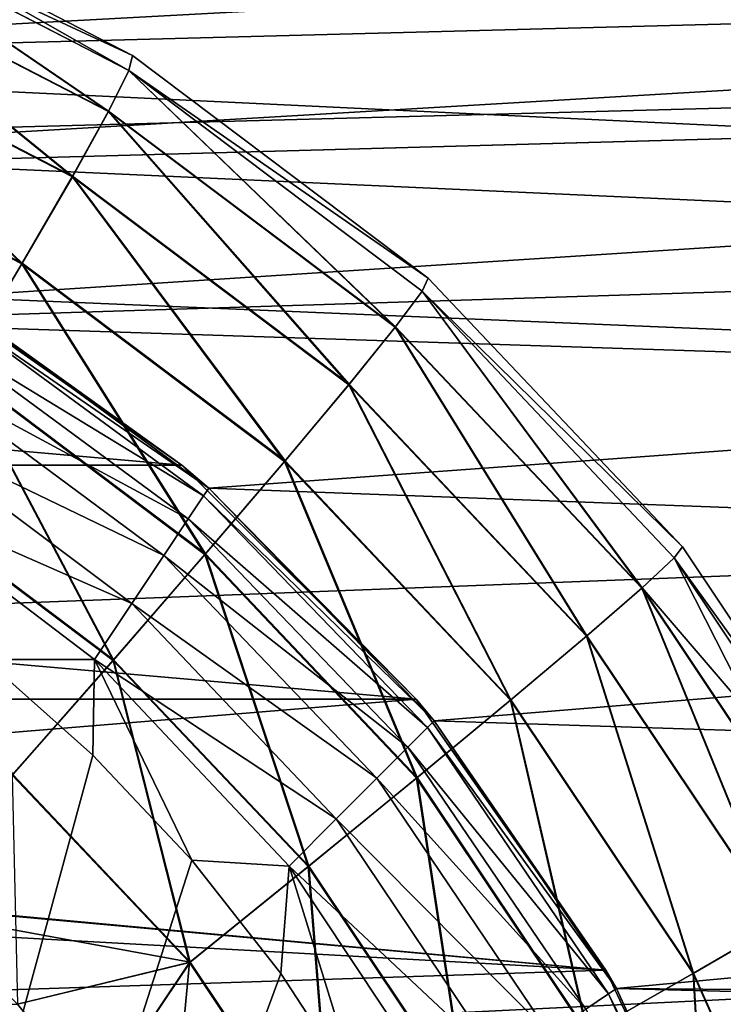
# Model space of a CAD drawing. Header units: millimetres. Extents: x -100 to 100, y -64 to 136.
# Tile 341 of 530: x 24.42 to 25.7, y 26.66 to 28.45. Entities that reach past the tile are written whole.
import ezdxf

# ---------------------------------------------------------------- set-up
doc = ezdxf.new("R2010")
doc.units = ezdxf.units.MM
doc.header["$LTSCALE"] = 159.143519
for name, color, linetype in [('120', 7, 'CONTINUOUS'), ('130', 7, 'CONTINUOUS'), ('218', 7, 'CONTINUOUS'), ('219', 7, 'CONTINUOUS'), ('220', 7, 'CONTINUOUS'), ('330', 7, 'CONTINUOUS'), ('331', 7, 'CONTINUOUS'), ('333', 7, 'CONTINUOUS'), ('397', 7, 'CONTINUOUS'), ('407', 7, 'CONTINUOUS'), ('412', 7, 'CONTINUOUS'), ('422', 7, 'CONTINUOUS'), ('427', 7, 'CONTINUOUS'), ('437', 7, 'CONTINUOUS')]:
    doc.layers.add(name, color=color, linetype=linetype)

msp = doc.modelspace()

# ---------------------------------------------------------------- linework, layer by layer
at = {"layer": '120', "color": 7, "linetype": 'CONTINUOUS', "true_color": 0x8c979c}
msp.add_3dface([(24.5624, 26.4864, 2.5677), (24.4187, 26.6633, 2.5727), (23.6114, 26.6627, 2.6009), (24.5624, 26.4864, 2.5677)], dxfattribs=at)
at = {"layer": '130', "color": 7, "linetype": 'CONTINUOUS', "true_color": 0x8c979c}
msp.add_3dface([(24.4186, 26.6634, -2.5727), (24.5624, 26.4865, -2.5677), (23.6114, 26.6627, -2.6009), (24.4186, 26.6634, -2.5727)], dxfattribs=at)
at = {"layer": '218', "color": 7, "linetype": 'CONTINUOUS', "true_color": 0x8c979c}
for points in [[(24.0307, 28.6955, 1.1054), (24.0285, 28.6658, 1.3954), (24.621, 28.3598, 1.3747), (24.0307, 28.6955, 1.1054)], [(24.0307, 28.6955, 1.1054), (24.621, 28.3598, 1.3747), (24.628, 28.387, 1.0923), (24.0307, 28.6955, 1.1054)], [(24.0285, 28.6658, 1.3954), (24.0047, 28.5846, 1.6748), (24.584, 28.2854, 1.6545), (24.0285, 28.6658, 1.3954)], [(24.621, 28.3598, 1.3747), (24.0285, 28.6658, 1.3954), (24.584, 28.2854, 1.6545), (24.621, 28.3598, 1.3747)], [(24.0047, 28.5846, 1.6748), (23.9601, 28.4553, 1.9326), (24.5185, 28.1669, 1.9131), (24.0047, 28.5846, 1.6748)], [(24.584, 28.2854, 1.6545), (24.0047, 28.5846, 1.6748), (24.5185, 28.1669, 1.9131), (24.584, 28.2854, 1.6545)], [(23.9601, 28.4553, 1.9326), (23.8965, 28.2825, 2.1591), (24.427, 28.0085, 2.1405), (23.9601, 28.4553, 1.9326)], [(24.5185, 28.1669, 1.9131), (23.9601, 28.4553, 1.9326), (24.427, 28.0085, 2.1405), (24.5185, 28.1669, 1.9131)], [(24.628, 28.387, 1.0923), (24.621, 28.3598, 1.3747), (25.1652, 27.9827, 1.0806), (24.628, 28.387, 1.0923)], [(25.1051, 27.8933, 1.6363), (24.621, 28.3598, 1.3747), (24.584, 28.2854, 1.6545), (25.1051, 27.8933, 1.6363)], [(24.621, 28.3598, 1.3747), (25.1538, 27.9588, 1.3561), (25.1652, 27.9827, 1.0806), (24.621, 28.3598, 1.3747)], [(25.1538, 27.9588, 1.3561), (24.621, 28.3598, 1.3747), (25.1051, 27.8933, 1.6363), (25.1538, 27.9588, 1.3561)], [(24.427, 28.0085, 2.1405), (23.8965, 28.2825, 2.1591), (24.3128, 27.8164, 2.3283), (24.427, 28.0085, 2.1405)], [(25.0208, 27.7889, 1.8955), (24.584, 28.2854, 1.6545), (24.5185, 28.1669, 1.9131), (25.0208, 27.7889, 1.8955)], [(25.1051, 27.8933, 1.6363), (24.584, 28.2854, 1.6545), (25.0208, 27.7889, 1.8955), (25.1051, 27.8933, 1.6363)], [(24.9041, 27.6495, 2.1239), (24.5185, 28.1669, 1.9131), (24.427, 28.0085, 2.1405), (24.9041, 27.6495, 2.1239)], [(25.0208, 27.7889, 1.8955), (24.5185, 28.1669, 1.9131), (24.9041, 27.6495, 2.1239), (25.0208, 27.7889, 1.8955)], [(24.7595, 27.4803, 2.3127), (24.427, 28.0085, 2.1405), (24.3128, 27.8164, 2.3283), (24.7595, 27.4803, 2.3127)], [(24.9041, 27.6495, 2.1239), (24.427, 28.0085, 2.1405), (24.7595, 27.4803, 2.3127), (24.9041, 27.6495, 2.1239)], [(25.1652, 27.9827, 1.0806), (25.1538, 27.9588, 1.3561), (25.6272, 27.4941, 1.0705), (25.1652, 27.9827, 1.0806)], [(25.5531, 27.4194, 1.6207), (25.1538, 27.9588, 1.3561), (25.1051, 27.8933, 1.6363), (25.5531, 27.4194, 1.6207)], [(25.1538, 27.9588, 1.3561), (25.612, 27.4742, 1.3401), (25.6272, 27.4941, 1.0705), (25.1538, 27.9588, 1.3561)], [(25.612, 27.4742, 1.3401), (25.1538, 27.9588, 1.3561), (25.5531, 27.4194, 1.6207), (25.612, 27.4742, 1.3401)], [(25.4526, 27.3321, 1.8804), (25.1051, 27.8933, 1.6363), (25.0208, 27.7889, 1.8955), (25.4526, 27.3321, 1.8804)], [(25.5531, 27.4194, 1.6207), (25.1051, 27.8933, 1.6363), (25.4526, 27.3321, 1.8804), (25.5531, 27.4194, 1.6207)], [(24.5924, 27.2878, 2.4549), (24.3128, 27.8164, 2.3283), (24.1804, 27.5979, 2.4693), (24.5924, 27.2878, 2.4549)], [(24.7595, 27.4803, 2.3127), (24.3128, 27.8164, 2.3283), (24.5924, 27.2878, 2.4549), (24.7595, 27.4803, 2.3127)], [(25.3144, 27.2155, 2.1095), (25.0208, 27.7889, 1.8955), (24.9041, 27.6495, 2.1239), (25.3144, 27.2155, 2.1095)], [(25.4526, 27.3321, 1.8804), (25.0208, 27.7889, 1.8955), (25.3144, 27.2155, 2.1095), (25.4526, 27.3321, 1.8804)], [(25.1436, 27.0741, 2.2993), (24.9041, 27.6495, 2.1239), (24.7595, 27.4803, 2.3127), (25.1436, 27.0741, 2.2993)], [(25.3144, 27.2155, 2.1095), (24.9041, 27.6495, 2.1239), (25.1436, 27.0741, 2.2993), (25.3144, 27.2155, 2.1095)], [(24.5924, 27.2878, 2.4549), (24.1804, 27.5979, 2.4693), (24.4091, 27.0793, 2.545), (24.5924, 27.2878, 2.4549)], [(25.6272, 27.4941, 1.0705), (25.612, 27.4742, 1.3401), (26.0008, 26.935, 1.0624), (25.6272, 27.4941, 1.0705)], [(24.9467, 26.9131, 2.4425), (24.7595, 27.4803, 2.3127), (24.5924, 27.2878, 2.4549), (24.9467, 26.9131, 2.4425)], [(25.1436, 27.0741, 2.2993), (24.7595, 27.4803, 2.3127), (24.9467, 26.9131, 2.4425), (25.1436, 27.0741, 2.2993)], [(25.9154, 26.8771, 1.608), (25.612, 27.4742, 1.3401), (25.5531, 27.4194, 1.6207), (25.9154, 26.8771, 1.608)], [(25.612, 27.4742, 1.3401), (25.9825, 26.9196, 1.3272), (26.0008, 26.935, 1.0624), (25.612, 27.4742, 1.3401)], [(25.9825, 26.9196, 1.3272), (25.612, 27.4742, 1.3401), (25.9154, 26.8771, 1.608), (25.9825, 26.9196, 1.3272)], [(25.8019, 26.8094, 1.8683), (25.5531, 27.4194, 1.6207), (25.4526, 27.3321, 1.8804), (25.8019, 26.8094, 1.8683)], [(25.9154, 26.8771, 1.608), (25.5531, 27.4194, 1.6207), (25.8019, 26.8094, 1.8683), (25.9154, 26.8771, 1.608)], [(25.6462, 26.7189, 2.0979), (25.4526, 27.3321, 1.8804), (25.3144, 27.2155, 2.1095), (25.6462, 26.7189, 2.0979)], [(25.8019, 26.8094, 1.8683), (25.4526, 27.3321, 1.8804), (25.6462, 26.7189, 2.0979), (25.8019, 26.8094, 1.8683)], [(24.7311, 26.7388, 2.5338), (24.5924, 27.2878, 2.4549), (24.4091, 27.0793, 2.545), (24.7311, 26.7388, 2.5338)], [(24.9467, 26.9131, 2.4425), (24.5924, 27.2878, 2.4549), (24.7311, 26.7388, 2.5338), (24.9467, 26.9131, 2.4425)], [(25.4542, 26.6092, 2.2884), (25.3144, 27.2155, 2.1095), (25.1436, 27.0741, 2.2993), (25.4542, 26.6092, 2.2884)], [(25.6462, 26.7189, 2.0979), (25.3144, 27.2155, 2.1095), (25.4542, 26.6092, 2.2884), (25.6462, 26.7189, 2.0979)], [(24.4187, 26.6633, 2.5727), (24.7311, 26.7388, 2.5338), (24.4091, 27.0793, 2.545), (24.4187, 26.6633, 2.5727)], [(25.2332, 26.4843, 2.4325), (25.1436, 27.0741, 2.2993), (24.9467, 26.9131, 2.4425), (25.2332, 26.4843, 2.4325)], [(25.4542, 26.6092, 2.2884), (25.1436, 27.0741, 2.2993), (25.2332, 26.4843, 2.4325), (25.4542, 26.6092, 2.2884)], [(24.9915, 26.349, 2.5247), (24.9467, 26.9131, 2.4425), (24.7311, 26.7388, 2.5338), (24.9915, 26.349, 2.5247)], [(25.2332, 26.4843, 2.4325), (24.9467, 26.9131, 2.4425), (24.9915, 26.349, 2.5247), (25.2332, 26.4843, 2.4325)], [(25.8901, 26.1737, 2.0894), (25.8019, 26.8094, 1.8683), (25.6462, 26.7189, 2.0979), (25.8901, 26.1737, 2.0894)], [(24.4187, 26.6633, 2.5727), (24.5624, 26.4864, 2.5677), (24.7311, 26.7388, 2.5338), (24.4187, 26.6633, 2.5727)], [(24.5624, 26.4864, 2.5677), (24.6893, 26.2975, 2.5632), (24.7311, 26.7388, 2.5338), (24.5624, 26.4864, 2.5677)], [(24.6893, 26.2975, 2.5632), (24.9915, 26.349, 2.5247), (24.7311, 26.7388, 2.5338), (24.6893, 26.2975, 2.5632)], [(25.6825, 26.0987, 2.2805), (25.6462, 26.7189, 2.0979), (25.4542, 26.6092, 2.2884), (25.6825, 26.0987, 2.2805)], [(25.8901, 26.1737, 2.0894), (25.6462, 26.7189, 2.0979), (25.6825, 26.0987, 2.2805), (25.8901, 26.1737, 2.0894)]]:
    msp.add_3dface(points, dxfattribs=at)
at = {"layer": '219', "color": 7, "linetype": 'CONTINUOUS', "true_color": 0x8c979c}
for points in [[(24.0307, 28.6955, 1.1054), (24.628, 28.387, 1.0923), (24.0307, 28.6955, -1.1054), (24.0307, 28.6955, 1.1054)], [(24.0307, 28.6955, -1.1054), (24.628, 28.387, 1.0923), (24.628, 28.387, -1.0923), (24.0307, 28.6955, -1.1054)], [(24.628, 28.387, 1.0923), (25.1652, 27.9827, 1.0806), (24.628, 28.387, -1.0923), (24.628, 28.387, 1.0923)], [(24.628, 28.387, -1.0923), (25.1652, 27.9827, 1.0806), (25.1652, 27.9827, -1.0806), (24.628, 28.387, -1.0923)], [(25.1652, 27.9827, 1.0806), (25.6272, 27.4941, 1.0705), (25.1652, 27.9827, -1.0806), (25.1652, 27.9827, 1.0806)], [(25.1652, 27.9827, -1.0806), (25.6272, 27.4941, 1.0705), (25.6272, 27.4941, -1.0705), (25.1652, 27.9827, -1.0806)], [(25.6272, 27.4941, 1.0705), (26.0008, 26.935, 1.0624), (25.6272, 27.4941, -1.0705), (25.6272, 27.4941, 1.0705)], [(25.6272, 27.4941, -1.0705), (26.0008, 26.935, 1.0624), (26.0008, 26.935, -1.0624), (25.6272, 27.4941, -1.0705)]]:
    msp.add_3dface(points, dxfattribs=at)
at = {"layer": '220', "color": 7, "linetype": 'CONTINUOUS', "true_color": 0x8c979c}
for points in [[(24.0307, 28.6955, -1.1054), (24.628, 28.387, -1.0923), (24.0286, 28.6661, -1.3937), (24.0307, 28.6955, -1.1054)], [(24.5843, 28.286, -1.6529), (24.0049, 28.5853, -1.6732), (24.0286, 28.6661, -1.3937), (24.5843, 28.286, -1.6529)], [(24.628, 28.387, -1.0923), (24.6211, 28.3601, -1.373), (24.0286, 28.6661, -1.3937), (24.628, 28.387, -1.0923)], [(24.6211, 28.3601, -1.373), (24.5843, 28.286, -1.6529), (24.0286, 28.6661, -1.3937), (24.6211, 28.3601, -1.373)], [(24.519, 28.1677, -1.9116), (23.9604, 28.4562, -1.9311), (24.0049, 28.5853, -1.6732), (24.519, 28.1677, -1.9116)], [(24.5843, 28.286, -1.6529), (24.519, 28.1677, -1.9116), (24.0049, 28.5853, -1.6732), (24.5843, 28.286, -1.6529)], [(24.4276, 28.0096, -2.1393), (23.8969, 28.2837, -2.1578), (23.9604, 28.4562, -1.9311), (24.4276, 28.0096, -2.1393)], [(24.519, 28.1677, -1.9116), (24.4276, 28.0096, -2.1393), (23.9604, 28.4562, -1.9311), (24.519, 28.1677, -1.9116)], [(24.628, 28.387, -1.0923), (25.1652, 27.9827, -1.0806), (24.6211, 28.3601, -1.373), (24.628, 28.387, -1.0923)], [(25.1055, 27.8939, -1.6347), (24.5843, 28.286, -1.6529), (24.6211, 28.3601, -1.373), (25.1055, 27.8939, -1.6347)], [(25.1652, 27.9827, -1.0806), (25.154, 27.9591, -1.3544), (24.6211, 28.3601, -1.373), (25.1652, 27.9827, -1.0806)], [(25.154, 27.9591, -1.3544), (25.1055, 27.8939, -1.6347), (24.6211, 28.3601, -1.373), (25.154, 27.9591, -1.3544)], [(24.4276, 28.0096, -2.1393), (24.3135, 27.8177, -2.3273), (23.8969, 28.2837, -2.1578), (24.4276, 28.0096, -2.1393)], [(25.0214, 27.7897, -1.8941), (24.519, 28.1677, -1.9116), (24.5843, 28.286, -1.6529), (25.0214, 27.7897, -1.8941)], [(25.1055, 27.8939, -1.6347), (25.0214, 27.7897, -1.8941), (24.5843, 28.286, -1.6529), (25.1055, 27.8939, -1.6347)], [(24.9049, 27.6504, -2.1226), (24.4276, 28.0096, -2.1393), (24.519, 28.1677, -1.9116), (24.9049, 27.6504, -2.1226)], [(25.0214, 27.7897, -1.8941), (24.9049, 27.6504, -2.1226), (24.519, 28.1677, -1.9116), (25.0214, 27.7897, -1.8941)], [(24.7604, 27.4814, -2.3117), (24.3135, 27.8177, -2.3273), (24.4276, 28.0096, -2.1393), (24.7604, 27.4814, -2.3117)], [(24.9049, 27.6504, -2.1226), (24.7604, 27.4814, -2.3117), (24.4276, 28.0096, -2.1393), (24.9049, 27.6504, -2.1226)], [(25.1652, 27.9827, -1.0806), (25.6272, 27.4941, -1.0705), (25.154, 27.9591, -1.3544), (25.1652, 27.9827, -1.0806)], [(25.5536, 27.4199, -1.6191), (25.1055, 27.8939, -1.6347), (25.154, 27.9591, -1.3544), (25.5536, 27.4199, -1.6191)], [(25.6272, 27.4941, -1.0705), (25.6122, 27.4744, -1.3384), (25.154, 27.9591, -1.3544), (25.6272, 27.4941, -1.0705)], [(25.6122, 27.4744, -1.3384), (25.5536, 27.4199, -1.6191), (25.154, 27.9591, -1.3544), (25.6122, 27.4744, -1.3384)], [(25.4533, 27.3327, -1.879), (25.0214, 27.7897, -1.8941), (25.1055, 27.8939, -1.6347), (25.4533, 27.3327, -1.879)], [(25.5536, 27.4199, -1.6191), (25.4533, 27.3327, -1.879), (25.1055, 27.8939, -1.6347), (25.5536, 27.4199, -1.6191)], [(24.5934, 27.289, -2.4542), (24.1812, 27.5992, -2.4686), (24.3135, 27.8177, -2.3273), (24.5934, 27.289, -2.4542)], [(24.7604, 27.4814, -2.3117), (24.5934, 27.289, -2.4542), (24.3135, 27.8177, -2.3273), (24.7604, 27.4814, -2.3117)], [(25.3153, 27.2163, -2.1083), (24.9049, 27.6504, -2.1226), (25.0214, 27.7897, -1.8941), (25.3153, 27.2163, -2.1083)], [(25.4533, 27.3327, -1.879), (25.3153, 27.2163, -2.1083), (25.0214, 27.7897, -1.8941), (25.4533, 27.3327, -1.879)], [(25.1447, 27.075, -2.2983), (24.7604, 27.4814, -2.3117), (24.9049, 27.6504, -2.1226), (25.1447, 27.075, -2.2983)], [(25.3153, 27.2163, -2.1083), (25.1447, 27.075, -2.2983), (24.9049, 27.6504, -2.1226), (25.3153, 27.2163, -2.1083)], [(24.5934, 27.289, -2.4542), (24.4103, 27.0806, -2.5446), (24.1812, 27.5992, -2.4686), (24.5934, 27.289, -2.4542)], [(25.6272, 27.4941, -1.0705), (26.0008, 26.935, -1.0624), (25.6122, 27.4744, -1.3384), (25.6272, 27.4941, -1.0705)], [(24.9479, 26.9141, -2.4418), (24.5934, 27.289, -2.4542), (24.7604, 27.4814, -2.3117), (24.9479, 26.9141, -2.4418)], [(25.1447, 27.075, -2.2983), (24.9479, 26.9141, -2.4418), (24.7604, 27.4814, -2.3117), (25.1447, 27.075, -2.2983)], [(25.9827, 26.9197, -1.3255), (25.5536, 27.4199, -1.6191), (25.6122, 27.4744, -1.3384), (25.9827, 26.9197, -1.3255)], [(26.0008, 26.935, -1.0624), (25.9827, 26.9197, -1.3255), (25.6122, 27.4744, -1.3384), (26.0008, 26.935, -1.0624)], [(25.8027, 26.8098, -1.8668), (25.4533, 27.3327, -1.879), (25.5536, 27.4199, -1.6191), (25.8027, 26.8098, -1.8668)], [(25.916, 26.8774, -1.6064), (25.8027, 26.8098, -1.8668), (25.5536, 27.4199, -1.6191), (25.916, 26.8774, -1.6064)], [(25.916, 26.8774, -1.6064), (25.5536, 27.4199, -1.6191), (25.9827, 26.9197, -1.3255), (25.916, 26.8774, -1.6064)], [(25.6472, 26.7195, -2.0967), (25.3153, 27.2163, -2.1083), (25.4533, 27.3327, -1.879), (25.6472, 26.7195, -2.0967)], [(25.8027, 26.8098, -1.8668), (25.6472, 26.7195, -2.0967), (25.4533, 27.3327, -1.879), (25.8027, 26.8098, -1.8668)], [(24.7325, 26.7398, -2.5334), (24.4103, 27.0806, -2.5446), (24.5934, 27.289, -2.4542), (24.7325, 26.7398, -2.5334)], [(24.9479, 26.9141, -2.4418), (24.7325, 26.7398, -2.5334), (24.5934, 27.289, -2.4542), (24.9479, 26.9141, -2.4418)], [(25.4554, 26.6099, -2.2874), (25.1447, 27.075, -2.2983), (25.3153, 27.2163, -2.1083), (25.4554, 26.6099, -2.2874)], [(25.6472, 26.7195, -2.0967), (25.4554, 26.6099, -2.2874), (25.3153, 27.2163, -2.1083), (25.6472, 26.7195, -2.0967)], [(24.7325, 26.7398, -2.5334), (24.2595, 26.8263, -2.5782), (24.4103, 27.0806, -2.5446), (24.7325, 26.7398, -2.5334)], [(25.2346, 26.4851, -2.4318), (24.9479, 26.9141, -2.4418), (25.1447, 27.075, -2.2983), (25.2346, 26.4851, -2.4318)], [(25.4554, 26.6099, -2.2874), (25.2346, 26.4851, -2.4318), (25.1447, 27.075, -2.2983), (25.4554, 26.6099, -2.2874)], [(24.993, 26.3498, -2.5243), (24.7325, 26.7398, -2.5334), (24.9479, 26.9141, -2.4418), (24.993, 26.3498, -2.5243)], [(25.2346, 26.4851, -2.4318), (24.993, 26.3498, -2.5243), (24.9479, 26.9141, -2.4418), (25.2346, 26.4851, -2.4318)], [(24.4186, 26.6634, -2.5727), (24.2595, 26.8263, -2.5782), (24.7325, 26.7398, -2.5334), (24.4186, 26.6634, -2.5727)], [(25.8912, 26.1741, -2.0882), (25.6472, 26.7195, -2.0967), (25.8027, 26.8098, -1.8668), (25.8912, 26.1741, -2.0882)], [(24.5624, 26.4865, -2.5677), (24.4186, 26.6634, -2.5727), (24.7325, 26.7398, -2.5334), (24.5624, 26.4865, -2.5677)], [(24.993, 26.3498, -2.5243), (24.5624, 26.4865, -2.5677), (24.7325, 26.7398, -2.5334), (24.993, 26.3498, -2.5243)], [(25.6839, 26.0992, -2.2795), (25.4554, 26.6099, -2.2874), (25.6472, 26.7195, -2.0967), (25.6839, 26.0992, -2.2795)], [(25.8912, 26.1741, -2.0882), (25.6839, 26.0992, -2.2795), (25.6472, 26.7195, -2.0967), (25.8912, 26.1741, -2.0882)]]:
    msp.add_3dface(points, dxfattribs=at)
at = {"layer": '330', "linetype": 'CONTINUOUS'}
for points in [[(20.7751, 27.9878, 35), (24.7175, 27.6429, 35), (20.2825, 27.6429, 35), (20.7751, 27.9878, 35)], [(24.2249, 27.9878, 35), (24.7175, 27.6429, 35), (20.7751, 27.9878, 35), (24.2249, 27.9878, 35)], [(20.2825, 27.6429, 35), (25.1429, 27.2175, 35), (19.8571, 27.2175, 35), (20.2825, 27.6429, 35)], [(24.7175, 27.6429, 35), (25.1429, 27.2175, 35), (20.2825, 27.6429, 35), (24.7175, 27.6429, 35)], [(25.1429, 27.2175, 35), (22.5, 27, 35), (19.8571, 27.2175, 35), (25.1429, 27.2175, 35)], [(25.4878, 26.7249, 35), (22.5, 27, 35), (25.1429, 27.2175, 35), (25.4878, 26.7249, 35)], [(22.8903, 26.9615, 35), (22.5, 27, 35), (25.4878, 26.7249, 35), (22.8903, 26.9615, 35)], [(23.2654, 26.8478, 35), (22.8903, 26.9615, 35), (25.4878, 26.7249, 35), (23.2654, 26.8478, 35)], [(23.611, 26.663, 35), (23.2654, 26.8478, 35), (25.4878, 26.7249, 35), (23.611, 26.663, 35)], [(25.7419, 26.18, 35), (23.611, 26.663, 35), (25.4878, 26.7249, 35), (25.7419, 26.18, 35)], [(23.9142, 26.4142, 35), (23.611, 26.663, 35), (25.7419, 26.18, 35), (23.9142, 26.4142, 35)]]:
    msp.add_3dface(points, dxfattribs=at)
at = {"layer": '331', "linetype": 'CONTINUOUS'}
for points in [[(24.7175, 27.6429, 35), (24.2249, 27.9878, 35), (24.2913, 27.9485, 36.7), (24.7175, 27.6429, 35)], [(24.7664, 27.6011, 36.7), (24.7175, 27.6429, 35), (24.2913, 27.9485, 36.7), (24.7664, 27.6011, 36.7)], [(25.1429, 27.2175, 35), (24.7175, 27.6429, 35), (24.7664, 27.6011, 36.7), (25.1429, 27.2175, 35)], [(25.1756, 27.178, 36.7), (25.1429, 27.2175, 35), (24.7664, 27.6011, 36.7), (25.1756, 27.178, 36.7)], [(25.4878, 26.7249, 35), (25.1429, 27.2175, 35), (25.1756, 27.178, 36.7), (25.4878, 26.7249, 35)], [(25.5069, 26.6915, 36.7), (25.4878, 26.7249, 35), (25.1756, 27.178, 36.7), (25.5069, 26.6915, 36.7)], [(25.7419, 26.18, 35), (25.4878, 26.7249, 35), (25.5069, 26.6915, 36.7), (25.7419, 26.18, 35)], [(25.7506, 26.1558, 36.7), (25.7419, 26.18, 35), (25.5069, 26.6915, 36.7), (25.7506, 26.1558, 36.7)]]:
    msp.add_3dface(points, dxfattribs=at)
at = {"layer": '333', "linetype": 'CONTINUOUS'}
for points in [[(24.7664, 27.6011, 36.7427), (24.2913, 27.9485, 36.7427), (24.7664, 27.6011, 36.8), (24.7664, 27.6011, 36.7427)], [(24.7664, 27.6011, 36.8), (24.2913, 27.9485, 36.7427), (24.2913, 27.9485, 36.8), (24.7664, 27.6011, 36.8)], [(25.1756, 27.178, 36.7427), (24.7664, 27.6011, 36.7427), (25.1756, 27.178, 36.8), (25.1756, 27.178, 36.7427)], [(25.1756, 27.178, 36.8), (24.7664, 27.6011, 36.7427), (24.7664, 27.6011, 36.8), (25.1756, 27.178, 36.8)], [(25.5069, 26.6915, 36.7427), (25.1756, 27.178, 36.7427), (25.5069, 26.6915, 36.8), (25.5069, 26.6915, 36.7427)], [(25.5069, 26.6915, 36.8), (25.1756, 27.178, 36.7427), (25.1756, 27.178, 36.8), (25.5069, 26.6915, 36.8)], [(25.7506, 26.1558, 36.7427), (25.5069, 26.6915, 36.7427), (25.7506, 26.1558, 36.8), (25.7506, 26.1558, 36.7427)], [(25.7506, 26.1558, 36.8), (25.5069, 26.6915, 36.7427), (25.5069, 26.6915, 36.8), (25.7506, 26.1558, 36.8)]]:
    msp.add_3dface(points, dxfattribs=at)
at = {"layer": '397', "color": 7, "linetype": 'CONTINUOUS', "true_color": 0xaaaaaa}
for points in [[(-1.3979, 27.5646, 45.7), (98.8446, 30.2548, 45.7), (-98.8446, 30.2548, 45.7), (-1.3979, 27.5646, 45.7)], [(-1.3979, 27.5646, 45.7), (1.3979, 27.5646, 45.7), (98.8446, 30.2548, 45.7), (-1.3979, 27.5646, 45.7)], [(1.3979, 27.5646, 45.7), (4.1794, 27.2817, 45.7), (98.8446, 30.2548, 45.7), (1.3979, 27.5646, 45.7)], [(4.1794, 27.2817, 45.7), (6.918, 26.7189, 45.7), (98.8446, 30.2548, 45.7), (4.1794, 27.2817, 45.7)], [(6.918, 26.7189, 45.7), (9.5856, 25.882, 45.7), (98.8446, 30.2548, 45.7), (6.918, 26.7189, 45.7)], [(9.5856, 25.882, 45.7), (12.1549, 24.7794, 45.7), (98.8446, 30.2548, 45.7), (9.5856, 25.882, 45.7)], [(98.8446, 30.2548, 45.7), (12.1549, 24.7794, 45.7), (98.3782, 24.7212, 45.7), (98.8446, 30.2548, 45.7)]]:
    msp.add_3dface(points, dxfattribs=at)
at = {"layer": '407', "color": 7, "linetype": 'CONTINUOUS'}
for points in [[(23.2, 28.3782, 36.7), (-97.3466, 30.333, 36.7), (97.3466, 30.333, 36.7), (23.2, 28.3782, 36.7)], [(96.887, 24.8837, 36.7), (23.2, 28.3782, 36.7), (97.3466, 30.333, 36.7), (96.887, 24.8837, 36.7)], [(23.7641, 28.2101, 36.7), (23.2, 28.3782, 36.7), (96.887, 24.8837, 36.7), (23.7641, 28.2101, 36.7)], [(24.2913, 27.9485, 36.7), (23.7641, 28.2101, 36.7), (96.887, 24.8837, 36.7), (24.2913, 27.9485, 36.7)], [(24.7664, 27.6011, 36.7), (24.2913, 27.9485, 36.7), (96.887, 24.8837, 36.7), (24.7664, 27.6011, 36.7)], [(25.1756, 27.178, 36.7), (24.7664, 27.6011, 36.7), (96.887, 24.8837, 36.7), (25.1756, 27.178, 36.7)], [(25.5069, 26.6915, 36.7), (25.1756, 27.178, 36.7), (96.887, 24.8837, 36.7), (25.5069, 26.6915, 36.7)], [(25.7506, 26.1558, 36.7), (25.5069, 26.6915, 36.7), (96.887, 24.8837, 36.7), (25.7506, 26.1558, 36.7)]]:
    msp.add_3dface(points, dxfattribs=at)
at = {"layer": '412', "linetype": 'CONTINUOUS'}
for points in [[(72.3448, 31.0583, 36.7427), (-72.3448, 31.0583, 36.7427), (-23.2, 28.3782, 36.7427), (72.3448, 31.0583, 36.7427)], [(-21.8, 28.3782, 36.7427), (72.3448, 31.0583, 36.7427), (-23.2, 28.3782, 36.7427), (-21.8, 28.3782, 36.7427)], [(72.3448, 31.0583, 36.7427), (-21.8, 28.3782, 36.7427), (21.8, 28.3782, 36.7427), (72.3448, 31.0583, 36.7427)], [(23.2, 28.3782, 36.7427), (72.3448, 31.0583, 36.7427), (21.8, 28.3782, 36.7427), (23.2, 28.3782, 36.7427)], [(23.2, 28.3782, 36.7427), (23.7641, 28.2101, 36.7427), (72.3448, 31.0583, 36.7427), (23.2, 28.3782, 36.7427)], [(23.7641, 28.2101, 36.7427), (24.2913, 27.9485, 36.7427), (72.3448, 31.0583, 36.7427), (23.7641, 28.2101, 36.7427)], [(24.2913, 27.9485, 36.7427), (24.7664, 27.6011, 36.7427), (72.3448, 31.0583, 36.7427), (24.2913, 27.9485, 36.7427)], [(24.7664, 27.6011, 36.7427), (25.1756, 27.178, 36.7427), (72.3448, 31.0583, 36.7427), (24.7664, 27.6011, 36.7427)], [(25.1756, 27.178, 36.7427), (25.5069, 26.6915, 36.7427), (72.3448, 31.0583, 36.7427), (25.1756, 27.178, 36.7427)], [(25.5069, 26.6915, 36.7427), (71.8798, 26.3369, 36.7427), (72.3448, 31.0583, 36.7427), (25.5069, 26.6915, 36.7427)], [(25.5069, 26.6915, 36.7427), (25.7506, 26.1558, 36.7427), (71.8798, 26.3369, 36.7427), (25.5069, 26.6915, 36.7427)]]:
    msp.add_3dface(points, dxfattribs=at)
at = {"layer": '422', "linetype": 'CONTINUOUS'}
for points in [[(24.3603, 27.2895, 37.3), (23.2, 22.1343, 37.3), (24.556, 27.1155, 37.3), (24.3603, 27.2895, 37.3)], [(24.556, 27.1155, 37.3), (23.2, 22.1343, 37.3), (24.7355, 26.9248, 37.3), (24.556, 27.1155, 37.3)], [(24.7355, 26.9248, 37.3), (23.2, 22.1343, 37.3), (24.8975, 26.7189, 37.3), (24.7355, 26.9248, 37.3)], [(24.8975, 26.7189, 37.3), (23.2, 22.1343, 37.3), (25.0406, 26.4993, 37.3), (24.8975, 26.7189, 37.3)]]:
    msp.add_3dface(points, dxfattribs=at)
at = {"layer": '427', "linetype": 'CONTINUOUS'}
for points in [[(24.757, 27.5869, 36.9289), (24.2848, 27.9327, 36.9289), (24.2655, 27.886, 37.0497), (24.757, 27.5869, 36.9289)], [(24.7664, 27.6011, 36.8), (24.2913, 27.9485, 36.8), (24.2848, 27.9327, 36.9289), (24.7664, 27.6011, 36.8)], [(24.757, 27.5869, 36.9289), (24.7664, 27.6011, 36.8), (24.2848, 27.9327, 36.9289), (24.757, 27.5869, 36.9289)], [(24.2655, 27.886, 37.0497), (24.2348, 27.8116, 37.1534), (24.7291, 27.545, 37.0497), (24.2655, 27.886, 37.0497)], [(24.757, 27.5869, 36.9289), (24.2655, 27.886, 37.0497), (24.7291, 27.545, 37.0497), (24.757, 27.5869, 36.9289)], [(24.2348, 27.8116, 37.1534), (24.1947, 27.7145, 37.2329), (24.6846, 27.4783, 37.1534), (24.2348, 27.8116, 37.1534)], [(24.2348, 27.8116, 37.1534), (24.6846, 27.4783, 37.1534), (24.7291, 27.545, 37.0497), (24.2348, 27.8116, 37.1534)], [(24.1947, 27.7145, 37.2329), (24.148, 27.6013, 37.283), (24.6266, 27.3913, 37.2329), (24.1947, 27.7145, 37.2329)], [(24.1947, 27.7145, 37.2329), (24.6266, 27.3913, 37.2329), (24.6846, 27.4783, 37.1534), (24.1947, 27.7145, 37.2329)], [(24.148, 27.6013, 37.283), (24.3603, 27.2895, 37.3), (24.559, 27.2898, 37.283), (24.148, 27.6013, 37.283)], [(24.148, 27.6013, 37.283), (24.559, 27.2898, 37.283), (24.6266, 27.3913, 37.2329), (24.148, 27.6013, 37.283)], [(25.1756, 27.178, 36.8), (24.7664, 27.6011, 36.8), (24.757, 27.5869, 36.9289), (25.1756, 27.178, 36.8)], [(25.1636, 27.166, 36.9289), (24.757, 27.5869, 36.9289), (24.7291, 27.545, 37.0497), (25.1636, 27.166, 36.9289)], [(25.1636, 27.166, 36.9289), (25.1756, 27.178, 36.8), (24.757, 27.5869, 36.9289), (25.1636, 27.166, 36.9289)], [(24.7291, 27.545, 37.0497), (24.6846, 27.4783, 37.1534), (25.1282, 27.1305, 37.0497), (24.7291, 27.545, 37.0497)], [(25.1636, 27.166, 36.9289), (24.7291, 27.545, 37.0497), (25.1282, 27.1305, 37.0497), (25.1636, 27.166, 36.9289)], [(24.6846, 27.4783, 37.1534), (24.6266, 27.3913, 37.2329), (25.0717, 27.0739, 37.1534), (24.6846, 27.4783, 37.1534)], [(24.6846, 27.4783, 37.1534), (25.0717, 27.0739, 37.1534), (25.1282, 27.1305, 37.0497), (24.6846, 27.4783, 37.1534)], [(24.6266, 27.3913, 37.2329), (24.559, 27.2898, 37.283), (24.9981, 27.0001, 37.2329), (24.6266, 27.3913, 37.2329)], [(24.6266, 27.3913, 37.2329), (24.9981, 27.0001, 37.2329), (25.0717, 27.0739, 37.1534), (24.6266, 27.3913, 37.2329)], [(24.3603, 27.2895, 37.3), (24.556, 27.1155, 37.3), (24.559, 27.2898, 37.283), (24.3603, 27.2895, 37.3)], [(24.556, 27.1155, 37.3), (24.7355, 26.9248, 37.3), (24.559, 27.2898, 37.283), (24.556, 27.1155, 37.3)], [(24.559, 27.2898, 37.283), (24.7355, 26.9248, 37.3), (24.9123, 26.914, 37.283), (24.559, 27.2898, 37.283)], [(24.559, 27.2898, 37.283), (24.9123, 26.914, 37.283), (24.9981, 27.0001, 37.2329), (24.559, 27.2898, 37.283)], [(25.4928, 26.6821, 36.9289), (25.1636, 27.166, 36.9289), (25.1282, 27.1305, 37.0497), (25.4928, 26.6821, 36.9289)], [(25.5069, 26.6915, 36.8), (25.1756, 27.178, 36.8), (25.1636, 27.166, 36.9289), (25.5069, 26.6915, 36.8)], [(25.4928, 26.6821, 36.9289), (25.5069, 26.6915, 36.8), (25.1636, 27.166, 36.9289), (25.4928, 26.6821, 36.9289)], [(25.1282, 27.1305, 37.0497), (25.0717, 27.0739, 37.1534), (25.4512, 26.6542, 37.0497), (25.1282, 27.1305, 37.0497)], [(25.4928, 26.6821, 36.9289), (25.1282, 27.1305, 37.0497), (25.4512, 26.6542, 37.0497), (25.4928, 26.6821, 36.9289)], [(25.0717, 27.0739, 37.1534), (24.9981, 27.0001, 37.2329), (25.385, 26.6099, 37.1534), (25.0717, 27.0739, 37.1534)], [(25.0717, 27.0739, 37.1534), (25.385, 26.6099, 37.1534), (25.4512, 26.6542, 37.0497), (25.0717, 27.0739, 37.1534)], [(24.9981, 27.0001, 37.2329), (24.9123, 26.914, 37.283), (25.2986, 26.552, 37.2329), (24.9981, 27.0001, 37.2329)], [(24.9981, 27.0001, 37.2329), (25.2986, 26.552, 37.2329), (25.385, 26.6099, 37.1534), (24.9981, 27.0001, 37.2329)], [(24.7355, 26.9248, 37.3), (24.8975, 26.7189, 37.3), (24.9123, 26.914, 37.283), (24.7355, 26.9248, 37.3)], [(24.8975, 26.7189, 37.3), (25.0406, 26.4993, 37.3), (24.9123, 26.914, 37.283), (24.8975, 26.7189, 37.3)], [(24.9123, 26.914, 37.283), (25.0406, 26.4993, 37.3), (25.1979, 26.4846, 37.283), (24.9123, 26.914, 37.283)], [(24.9123, 26.914, 37.283), (25.1979, 26.4846, 37.283), (25.2986, 26.552, 37.2329), (24.9123, 26.914, 37.283)], [(25.735, 26.1493, 36.9289), (25.4928, 26.6821, 36.9289), (25.4512, 26.6542, 37.0497), (25.735, 26.1493, 36.9289)], [(25.7506, 26.1558, 36.8), (25.5069, 26.6915, 36.8), (25.4928, 26.6821, 36.9289), (25.7506, 26.1558, 36.8)], [(25.735, 26.1493, 36.9289), (25.7506, 26.1558, 36.8), (25.4928, 26.6821, 36.9289), (25.735, 26.1493, 36.9289)]]:
    msp.add_3dface(points, dxfattribs=at)
at = {"layer": '437', "color": 7, "linetype": 'CONTINUOUS', "true_color": 0xaaaaaa}
for points in [[(72.3448, 31.0583, 44.7), (71.8798, 26.3369, 44.7), (-72.3448, 31.0583, 44.7), (72.3448, 31.0583, 44.7)], [(71.8798, 26.3369, 44.7), (-71.8798, 26.3369, 44.7), (-72.3448, 31.0583, 44.7), (71.8798, 26.3369, 44.7)]]:
    msp.add_3dface(points, dxfattribs=at)

doc.saveas('drawing.dxf')
